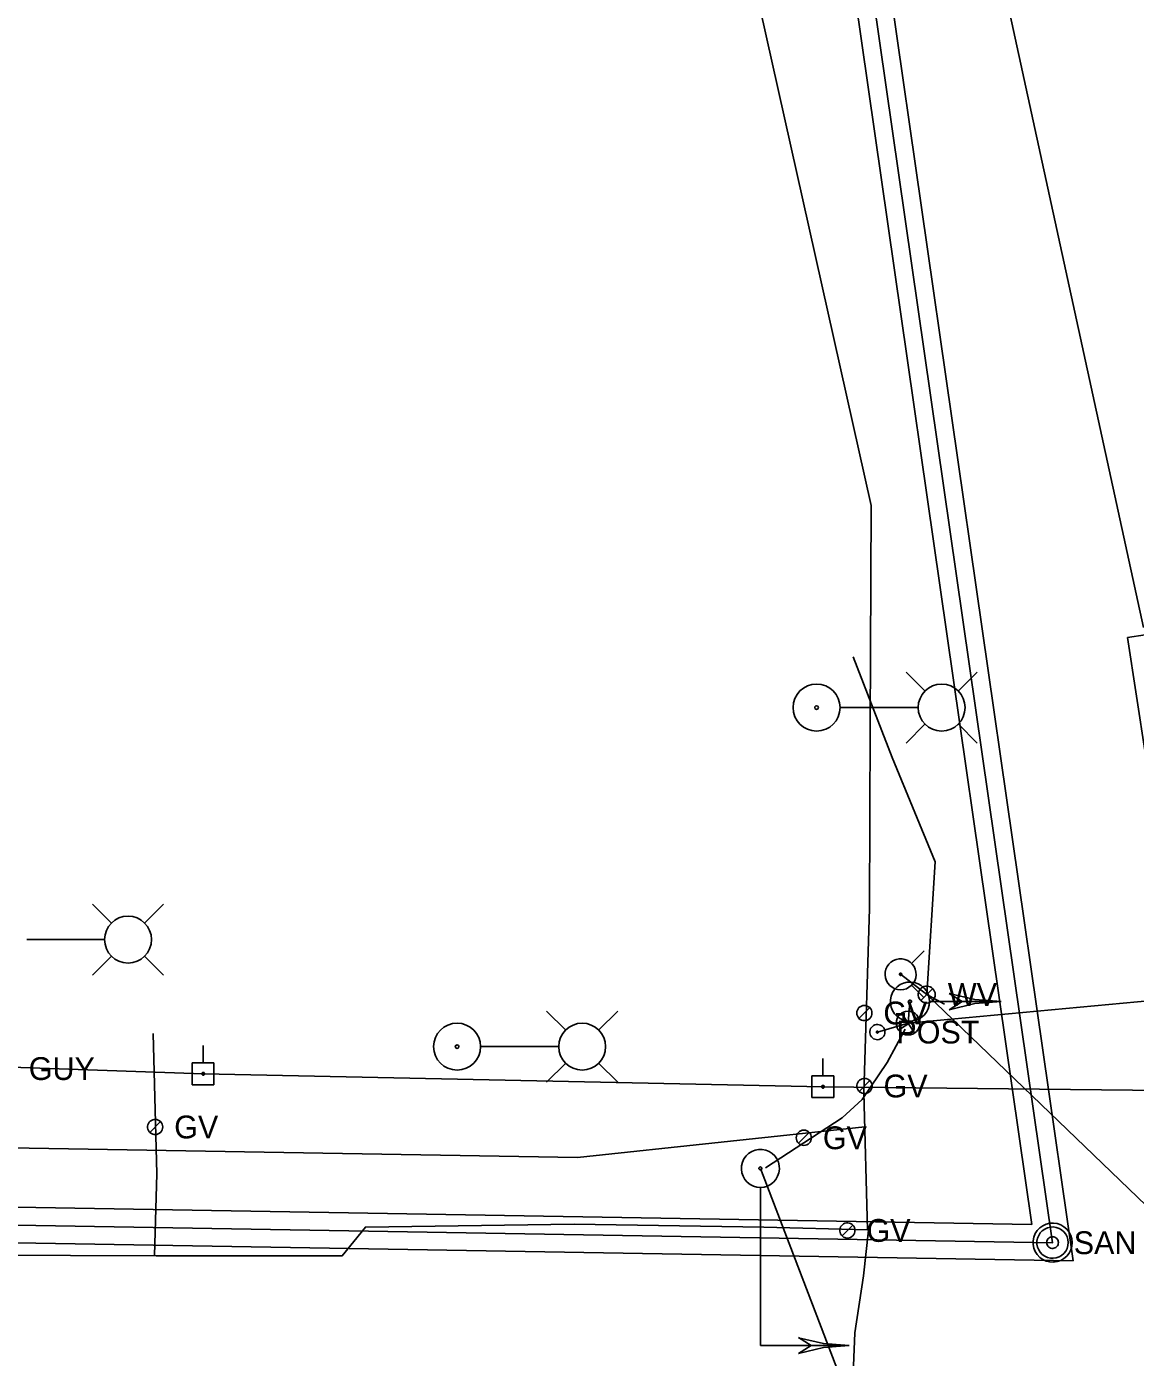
# Model space of a CAD drawing. Extents: x 600849 to 606371, y 330010 to 403088.
# Drawn here: x 604843.1 to 605030.2, y 338004.3 to 338228.9 of the extents above; entities that cross this region are included whole.
import ezdxf

# ---------------------------------------------------------------- set-up
doc = ezdxf.new("R2010")
doc.units = 0
for name, color, linetype in [('E_LTG', 7, 'Continuous'), ('E_MISCPROP', 7, 'Continuous'), ('E_SIG', 7, 'Continuous'), ('E_SIG_Conduit', 7, 'Continuous'), ('E_UTL_E_UG', 7, 'Continuous'), ('E_UTL_EGuyWire', 7, 'Continuous'), ('E_UTL_EPowerPole', 7, 'Continuous'), ('E_UTL_G', 7, 'Continuous'), ('E_UTL_G_UG', 7, 'Continuous'), ('E_UTL_Loop_UG', 7, 'Continuous'), ('E_UTL_Overhead', 7, 'Continuous'), ('E_UTL_SAN', 7, 'Continuous'), ('E_UTL_SAN_UG_MMSD', 7, 'Continuous'), ('E_UTL_SAN_UG_OUTER_LIMITS', 7, 'Continuous'), ('E_UTL_W', 7, 'Continuous'), ('E_UTL_W_UG', 7, 'Continuous'), ('E_UTL_WHydrant', 7, 'Continuous')]:
    doc.layers.add(name, color=color, linetype=linetype)

# ---------------------------------------------------------------- blocks, each defined once
blk = doc.blocks.new('_U323')
at = {"layer": 'E_SIG'}
for p, q in [((-6.09, 0.4), (6.1, 0.4)), ((0, 6.1), (0, -6.1))]:
    blk.add_line(p, q, dxfattribs=at)
blk.add_circle((0, 0.01), 6.1, dxfattribs=at)
blk = doc.blocks.new('GV')
at = {"layer": 'E_UTL_G'}
blk.add_line((-8.6, -8.6), (8.6, 8.6), dxfattribs=at)
blk.add_circle((0, 0), 12.2, dxfattribs=at)
blk.add_text('GV', height=36.58, dxfattribs=at).set_placement((30.5, -18.3))
blk = doc.blocks.new('_U265')
at = {"layer": 'E_UTL_G', "xscale": 0.32083333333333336, "yscale": 0.32083333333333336}
blk.add_blockref('GV', (0, 0), dxfattribs=at)

msp = doc.modelspace()

# ---------------------------------------------------------------- linework, layer by layer
at = {"layer": 'E_LTG'}
for points in [[(604994.72, 338116.75), (604991.49, 338119.98)], [(605000.27, 338116.75), (605003.49, 338119.98)], [(604993.47, 338113.98), (604980.42, 338113.98)], [(604994.72, 338111.21), (604991.49, 338107.98)], [(605000.27, 338111.21), (605003.49, 338107.98)], [(604857.46, 338077.6), (604854.23, 338080.83)], [(604863, 338077.6), (604866.23, 338080.83)], [(604856.21, 338074.83), (604843.16, 338074.83)], [(604857.46, 338072.06), (604854.23, 338068.83)], [(604863, 338072.06), (604866.23, 338068.83)], [(604934.07, 338059.54), (604930.84, 338062.77)], [(604939.61, 338059.54), (604942.84, 338062.77)], [(604932.81, 338056.77), (604919.76, 338056.77)], [(604934.07, 338054), (604930.84, 338050.77)], [(604939.61, 338054), (604942.84, 338050.77)]]:
    msp.add_lwpolyline(points, dxfattribs=at)
for centre, radius in [((604976.39, 338113.98), 3.96), ((604997.49, 338113.98), 3.96), ((604976.39, 338113.98), 0.303), ((604860.23, 338074.83), 3.96), ((604915.74, 338056.77), 3.96), ((604936.84, 338056.77), 3.96), ((604915.74, 338056.77), 0.303)]:
    msp.add_circle(centre, radius, dxfattribs=at)
at = {"layer": 'E_MISCPROP'}
for points in [[(604987.92, 338059.22), (604987.9, 338059.47), (604987.83, 338059.7), (604987.72, 338059.92), (604987.57, 338060.11), (604987.38, 338060.27), (604987.17, 338060.39), (604986.94, 338060.47), (604986.7, 338060.51), (604986.46, 338060.49), (604986.22, 338060.44), (604986, 338060.34), (604985.8, 338060.19), (604985.63, 338060.02), (604985.5, 338059.81), (604985.41, 338059.59), (604985.36, 338059.35), (604985.36, 338059.1), (604985.41, 338058.86), (604985.5, 338058.64), (604985.63, 338058.43), (604985.8, 338058.25), (604986, 338058.11), (604986.22, 338058.01), (604986.46, 338057.95), (604986.7, 338057.94), (604986.94, 338057.98), (604987.17, 338058.06), (604987.38, 338058.18), (604987.57, 338058.34), (604987.72, 338058.53), (604987.83, 338058.75), (604987.9, 338058.98), (604987.92, 338059.22)], [(604986.8, 338059.22), (604986.8, 338059.25), (604986.79, 338059.28), (604986.77, 338059.31), (604986.76, 338059.33), (604986.73, 338059.35), (604986.71, 338059.37), (604986.68, 338059.38), (604986.65, 338059.38), (604986.62, 338059.38), (604986.59, 338059.38), (604986.56, 338059.36), (604986.53, 338059.35), (604986.51, 338059.32), (604986.5, 338059.3), (604986.49, 338059.27), (604986.48, 338059.24), (604986.48, 338059.21), (604986.49, 338059.18), (604986.5, 338059.15), (604986.51, 338059.12), (604986.53, 338059.1), (604986.56, 338059.08), (604986.59, 338059.07), (604986.62, 338059.07), (604986.65, 338059.06), (604986.68, 338059.07), (604986.71, 338059.08), (604986.73, 338059.09), (604986.76, 338059.11), (604986.77, 338059.14), (604986.79, 338059.16), (604986.8, 338059.19), (604986.8, 338059.22)]]:
    msp.add_lwpolyline(points, dxfattribs=at)
at = {"layer": 'E_SIG'}
for points in [[(604995.44, 338064.37), (604995.38, 338065), (604995.2, 338065.6), (604994.92, 338066.16), (604994.53, 338066.65), (604994.06, 338067.06), (604993.51, 338067.38), (604992.92, 338067.58), (604992.3, 338067.67), (604991.67, 338067.64), (604991.06, 338067.49), (604990.49, 338067.23), (604989.98, 338066.87), (604989.55, 338066.41), (604989.21, 338065.89), (604988.97, 338065.3), (604988.86, 338064.69), (604988.86, 338064.06), (604988.97, 338063.44), (604989.21, 338062.86), (604989.55, 338062.33), (604989.98, 338061.88), (604990.49, 338061.52), (604991.06, 338061.25), (604991.67, 338061.11), (604992.3, 338061.08), (604992.92, 338061.17), (604993.51, 338061.37), (604994.06, 338061.69), (604994.53, 338062.1), (604994.92, 338062.59), (604995.2, 338063.15), (604995.38, 338063.75), (604995.44, 338064.37)], [(605007.54, 338064.37), (605003.09, 338064.72), (604998.74, 338065.75)], [(605000.94, 338064.37), (604998.74, 338065.75)], [(604992.39, 338064.37), (604992.39, 338064.42), (604992.38, 338064.47), (604992.35, 338064.51), (604992.32, 338064.55), (604992.29, 338064.58), (604992.25, 338064.6), (604992.2, 338064.62), (604992.15, 338064.63), (604992.1, 338064.62), (604992.06, 338064.61), (604992.01, 338064.59), (604991.98, 338064.56), (604991.94, 338064.53), (604991.92, 338064.49), (604991.9, 338064.44), (604991.89, 338064.4), (604991.89, 338064.35), (604991.9, 338064.3), (604991.92, 338064.26), (604991.94, 338064.22), (604991.98, 338064.18), (604992.01, 338064.15), (604992.06, 338064.13), (604992.1, 338064.12), (604992.15, 338064.12), (604992.2, 338064.13), (604992.25, 338064.14), (604992.29, 338064.17), (604992.32, 338064.2), (604992.35, 338064.24), (604992.38, 338064.28), (604992.39, 338064.33), (604992.39, 338064.37)], [(605007.54, 338064.37), (604995.5, 338064.37)], [(605007.54, 338064.37), (605003.09, 338064.03), (604998.74, 338063)], [(604998.74, 338063), (605000.94, 338064.37)], [(604966.91, 338033.02), (604967.52, 338033.08), (604968.1, 338033.25), (604968.64, 338033.53), (604969.12, 338033.91), (604969.52, 338034.37), (604969.82, 338034.89), (604970.02, 338035.47), (604970.11, 338036.07), (604970.08, 338036.68), (604969.94, 338037.27), (604969.68, 338037.82), (604969.33, 338038.32), (604968.89, 338038.74), (604968.38, 338039.07), (604967.81, 338039.3), (604967.21, 338039.41), (604966.61, 338039.41), (604966.01, 338039.3), (604965.44, 338039.07), (604964.93, 338038.74), (604964.49, 338038.32), (604964.14, 338037.82), (604963.88, 338037.27), (604963.74, 338036.68), (604963.71, 338036.07), (604963.8, 338035.47), (604964, 338034.89), (604964.3, 338034.37), (604964.7, 338033.91), (604965.18, 338033.53), (604965.72, 338033.25), (604966.3, 338033.08), (604966.91, 338033.02)], [(604966.91, 338035.98), (604966.96, 338035.98), (604967, 338036), (604967.04, 338036.02), (604967.08, 338036.05), (604967.11, 338036.08), (604967.13, 338036.12), (604967.15, 338036.17), (604967.16, 338036.21), (604967.15, 338036.26), (604967.14, 338036.3), (604967.12, 338036.35), (604967.1, 338036.38), (604967.06, 338036.42), (604967.02, 338036.44), (604966.98, 338036.46), (604966.93, 338036.47), (604966.89, 338036.47), (604966.84, 338036.46), (604966.8, 338036.44), (604966.76, 338036.42), (604966.73, 338036.38), (604966.7, 338036.35), (604966.68, 338036.3), (604966.67, 338036.26), (604966.67, 338036.21), (604966.67, 338036.17), (604966.69, 338036.12), (604966.71, 338036.08), (604966.74, 338036.05), (604966.78, 338036.02), (604966.82, 338036), (604966.86, 338035.98), (604966.91, 338035.98)], [(604966.91, 338006.33), (604966.91, 338032.97)], [(604966.91, 338013.8), (604966.91, 338013.8)], [(604975.45, 338006.33), (604973.32, 338007.67)], [(604981.86, 338006.33), (604977.54, 338006.66), (604973.32, 338007.66)], [(604966.91, 338006.33), (604981.86, 338006.33)], [(604981.86, 338006.33), (604977.54, 338005.99), (604973.32, 338004.99)], [(604973.32, 338004.99), (604975.45, 338006.33)]]:
    msp.add_lwpolyline(points, dxfattribs=at)
at = {"layer": 'E_SIG_Conduit'}
for points in [[(604986.64, 338059.22), (604991.82, 338060.74), (605049.87, 338066.12), (605105.21, 338040.56)], [(604991.82, 338060.74), (604992.14, 338064.37)], [(604967.76, 338036.33), (604980.73, 338044.73), (604984.07, 338047.87), (604988.3, 338054.12), (604991.31, 338059.74)], [(604988.3, 337980.29), (604966.91, 338036.22)]]:
    msp.add_lwpolyline(points, dxfattribs=at)
at = {"layer": 'E_UTL_E_UG'}
msp.add_line((605031.55, 338127.51), (604977.34, 338376.34), dxfattribs=at)
at = {"layer": 'E_UTL_EPowerPole'}
for points in [[(604872.89, 338054.03), (604872.89, 338056.94)], [(604874.73, 338054.03), (604871.04, 338054.03)], [(604871.04, 338054.03), (604871.04, 338050.34)], [(604874.73, 338050.34), (604874.73, 338054.03)], [(604977.43, 338051.85), (604977.43, 338054.76)], [(604873.16, 338052.19), (604873.15, 338052.24), (604873.14, 338052.28), (604873.12, 338052.32), (604873.09, 338052.36), (604873.06, 338052.39), (604873.02, 338052.41), (604872.97, 338052.42), (604872.93, 338052.43), (604872.88, 338052.43), (604872.84, 338052.42), (604872.8, 338052.4), (604872.76, 338052.37), (604872.73, 338052.34), (604872.71, 338052.3), (604872.69, 338052.26), (604872.68, 338052.21), (604872.68, 338052.17), (604872.69, 338052.12), (604872.71, 338052.08), (604872.73, 338052.04), (604872.76, 338052.01), (604872.8, 338051.99), (604872.84, 338051.97), (604872.88, 338051.96), (604872.93, 338051.95), (604872.97, 338051.96), (604873.02, 338051.97), (604873.06, 338052), (604873.09, 338052.03), (604873.12, 338052.06), (604873.14, 338052.1), (604873.15, 338052.15), (604873.16, 338052.19)], [(604979.28, 338051.85), (604975.59, 338051.85)], [(604975.59, 338051.85), (604975.59, 338048.16)], [(604979.28, 338048.16), (604979.28, 338051.85)], [(604871.04, 338050.34), (604874.73, 338050.34)], [(604977.7, 338050.01), (604977.7, 338050.05), (604977.69, 338050.1), (604977.67, 338050.14), (604977.64, 338050.17), (604977.6, 338050.2), (604977.56, 338050.22), (604977.52, 338050.24), (604977.48, 338050.24), (604977.43, 338050.24), (604977.39, 338050.23), (604977.35, 338050.21), (604977.31, 338050.19), (604977.28, 338050.15), (604977.25, 338050.12), (604977.24, 338050.07), (604977.23, 338050.03), (604977.23, 338049.98), (604977.24, 338049.94), (604977.25, 338049.9), (604977.28, 338049.86), (604977.31, 338049.83), (604977.35, 338049.8), (604977.39, 338049.78), (604977.43, 338049.77), (604977.48, 338049.77), (604977.52, 338049.78), (604977.56, 338049.79), (604977.6, 338049.81), (604977.64, 338049.84), (604977.67, 338049.88), (604977.69, 338049.92), (604977.7, 338049.96), (604977.7, 338050.01)], [(604975.59, 338048.16), (604979.28, 338048.16)]]:
    msp.add_lwpolyline(points, dxfattribs=at)
at = {"layer": 'E_UTL_G'}
for points in [[(604985.76, 338050.12), (604985.74, 338050.37), (604985.67, 338050.6), (604985.56, 338050.82), (604985.41, 338051.01), (604985.22, 338051.17), (604985.01, 338051.29), (604984.78, 338051.37), (604984.54, 338051.41), (604984.3, 338051.39), (604984.06, 338051.34), (604983.84, 338051.24), (604983.64, 338051.09), (604983.47, 338050.92), (604983.34, 338050.71), (604983.25, 338050.49), (604983.2, 338050.25), (604983.2, 338050), (604983.25, 338049.76), (604983.34, 338049.54), (604983.47, 338049.33), (604983.64, 338049.15), (604983.84, 338049.01), (604984.06, 338048.91), (604984.3, 338048.85), (604984.54, 338048.84), (604984.78, 338048.88), (604985.01, 338048.96), (604985.22, 338049.08), (604985.41, 338049.24), (604985.56, 338049.43), (604985.67, 338049.65), (604985.74, 338049.88), (604985.76, 338050.12)], [(604983.57, 338049.22), (604985.39, 338051.03)], [(604866.09, 338043.21), (604866.07, 338043.46), (604866, 338043.69), (604865.89, 338043.91), (604865.74, 338044.1), (604865.55, 338044.26), (604865.34, 338044.38), (604865.11, 338044.46), (604864.87, 338044.5), (604864.63, 338044.48), (604864.39, 338044.43), (604864.17, 338044.33), (604863.97, 338044.18), (604863.8, 338044.01), (604863.67, 338043.8), (604863.58, 338043.58), (604863.53, 338043.34), (604863.53, 338043.09), (604863.58, 338042.85), (604863.67, 338042.63), (604863.8, 338042.42), (604863.97, 338042.24), (604864.17, 338042.1), (604864.39, 338042), (604864.63, 338041.94), (604864.87, 338041.93), (604865.11, 338041.97), (604865.34, 338042.05), (604865.55, 338042.17), (604865.74, 338042.33), (604865.89, 338042.52), (604866, 338042.74), (604866.07, 338042.97), (604866.09, 338043.21)], [(604863.9, 338042.31), (604865.72, 338044.12)], [(604982.87, 338025.75), (604982.85, 338026), (604982.78, 338026.23), (604982.67, 338026.45), (604982.52, 338026.64), (604982.33, 338026.8), (604982.12, 338026.92), (604981.89, 338027), (604981.65, 338027.04), (604981.41, 338027.02), (604981.17, 338026.97), (604980.95, 338026.87), (604980.75, 338026.72), (604980.58, 338026.55), (604980.45, 338026.34), (604980.36, 338026.12), (604980.31, 338025.88), (604980.31, 338025.63), (604980.36, 338025.39), (604980.45, 338025.17), (604980.58, 338024.96), (604980.75, 338024.78), (604980.95, 338024.64), (604981.17, 338024.54), (604981.41, 338024.48), (604981.65, 338024.47), (604981.89, 338024.51), (604982.12, 338024.59), (604982.33, 338024.71), (604982.52, 338024.87), (604982.67, 338025.06), (604982.78, 338025.28), (604982.85, 338025.51), (604982.87, 338025.75)], [(604980.68, 338024.85), (604982.5, 338026.66)]]:
    msp.add_lwpolyline(points, dxfattribs=at)
at = {"layer": 'E_UTL_G_UG'}
for points in [[(604985.44, 338110.91), (604985.58, 338148.1), (604843.56, 338783.61)], [(604836.01, 338021.58), (604864.95, 338021.48), (604896.37, 338021.5), (604900.27, 338026.31), (604935.52, 338026.84), (604967.49, 338026.3), (604985, 338025.85), (604984.37, 338049.04), (604985.32, 338080.05), (604985.44, 338110.91)], [(604864.69, 338021.55), (604865.07, 338035.29), (604864.47, 338058.99)], [(604632.12, 338043.25), (604936.03, 338038.05), (604984.53, 338043.23)], [(604660.29, 338024.5), (604661.98, 338024.48), (604678.08, 338023.1), (604703.11, 338023.01), (604728.65, 338022.61), (604754.62, 338022.17), (604788.4, 338021.61), (604836.01, 338021.58), (604864.95, 338021.48), (604896.37, 338021.5), (604900.27, 338026.31), (604935.52, 338026.84), (604967.49, 338026.3), (604985, 338025.85)], [(604985.13, 338025.8), (604984.31, 338018.12), (604982.82, 338008.48), (604982.14, 337990.42), (604982.27, 337979.47), (604987, 337975.81), (604995.42, 337975.54), (605011.51, 337976.25), (605020.99, 337971.8), (605053.36, 337969.44), (605062.73, 337971.35), (605086.18, 337973.75), (605099.06, 337974.9), (605119.67, 337972.71), (605158.32, 337969.58), (605188.11, 337968.3), (605207.41, 337968.58), (605224.32, 337967.71), (605236.94, 337968.08), (605244.48, 337969.02), (605249.45, 337969.46), (605249.24, 337972.16), (605249.24, 337972.53)]]:
    msp.add_lwpolyline(points, dxfattribs=at)
at = {"layer": 'E_UTL_Loop_UG'}
msp.add_lwpolyline([(605037.66, 338106.91), (605031.87, 338106.01), (605028.85, 338125.8), (605034.83, 338126.69), (605036.42, 338114.83), (605037.66, 338106.91)], dxfattribs=at)
at = {"layer": 'E_UTL_Overhead'}
msp.add_lwpolyline([(604103.07, 338065.18), (604129.71, 338064.26), (604267.8, 338061.89), (604345.51, 338120), (604559.22, 338082.12), (604693.82, 338059.02), (604714.84, 338054.01), (604784.9, 338053.56), (604829.08, 338053.72), (604872.92, 338052.19), (604977.47, 338050.01), (605123.72, 338048.42), (605215.39, 338038.9)], dxfattribs=at)
at = {"layer": 'E_UTL_SAN'}
for points in [[(605019.5, 338023.71), (605019.44, 338024.33), (605019.27, 338024.93), (605018.98, 338025.49), (605018.59, 338025.98), (605018.12, 338026.39), (605017.57, 338026.71), (605016.98, 338026.91), (605016.36, 338027), (605015.73, 338026.97), (605015.12, 338026.82), (605014.55, 338026.56), (605014.04, 338026.2), (605013.61, 338025.75), (605013.27, 338025.22), (605013.04, 338024.63), (605012.92, 338024.02), (605012.92, 338023.39), (605013.04, 338022.78), (605013.27, 338022.19), (605013.61, 338021.67), (605014.04, 338021.21), (605014.55, 338020.85), (605015.12, 338020.59), (605015.73, 338020.44), (605016.36, 338020.41), (605016.98, 338020.5), (605017.57, 338020.7), (605018.12, 338021.02), (605018.59, 338021.43), (605018.98, 338021.92), (605019.27, 338022.48), (605019.44, 338023.08), (605019.5, 338023.71)], [(605018.84, 338023.71), (605018.79, 338024.2), (605018.65, 338024.69), (605018.42, 338025.13), (605018.11, 338025.53), (605017.73, 338025.86), (605017.3, 338026.11), (605016.82, 338026.27), (605016.33, 338026.34), (605015.83, 338026.32), (605015.34, 338026.2), (605014.88, 338025.99), (605014.47, 338025.7), (605014.13, 338025.34), (605013.86, 338024.91), (605013.67, 338024.45), (605013.57, 338023.96), (605013.57, 338023.45), (605013.67, 338022.96), (605013.86, 338022.5), (605014.13, 338022.07), (605014.47, 338021.71), (605014.88, 338021.42), (605015.34, 338021.21), (605015.83, 338021.09), (605016.33, 338021.07), (605016.82, 338021.14), (605017.3, 338021.3), (605017.73, 338021.55), (605018.11, 338021.88), (605018.42, 338022.28), (605018.65, 338022.72), (605018.79, 338023.21), (605018.84, 338023.71)], [(605017.19, 338023.71), (605017.17, 338023.89), (605017.12, 338024.07), (605017.03, 338024.24), (605016.92, 338024.39), (605016.78, 338024.51), (605016.61, 338024.61), (605016.44, 338024.67), (605016.25, 338024.69), (605016.06, 338024.69), (605015.88, 338024.64), (605015.71, 338024.56), (605015.55, 338024.45), (605015.42, 338024.32), (605015.32, 338024.16), (605015.25, 338023.98), (605015.22, 338023.8), (605015.22, 338023.61), (605015.25, 338023.43), (605015.32, 338023.25), (605015.42, 338023.09), (605015.55, 338022.96), (605015.71, 338022.85), (605015.88, 338022.77), (605016.06, 338022.73), (605016.25, 338022.72), (605016.44, 338022.74), (605016.61, 338022.8), (605016.78, 338022.9), (605016.92, 338023.02), (605017.03, 338023.17), (605017.12, 338023.34), (605017.17, 338023.52), (605017.19, 338023.71)]]:
    msp.add_lwpolyline(points, dxfattribs=at)
at = {"layer": 'E_UTL_SAN_UG_MMSD'}
for p, q in [((605016.2, 338023.67), (604854.51, 339147.21)), ((604654.54, 338029.86), (605016.26, 338023.68))]:
    msp.add_line(p, q, dxfattribs=at)
at = {"layer": 'E_UTL_SAN_UG_OUTER_LIMITS'}
for p, q in [((605019.67, 338020.62), (604857.47, 339147.72)), ((605012.73, 338026.74), (604851.55, 339146.7)), ((604654.7, 338032.86), (605012.73, 338026.74)), ((604652.91, 338026.89), (605019.67, 338020.62))]:
    msp.add_line(p, q, dxfattribs=at)
at = {"layer": 'E_UTL_W'}
for points in [[(604996.4, 338065.55), (604996.37, 338065.82), (604996.29, 338066.08), (604996.17, 338066.32), (604996, 338066.54), (604995.8, 338066.72), (604995.56, 338066.85), (604995.31, 338066.94), (604995.04, 338066.98), (604994.77, 338066.97), (604994.5, 338066.9), (604994.26, 338066.79), (604994.04, 338066.63), (604993.85, 338066.44), (604993.7, 338066.21), (604993.6, 338065.96), (604993.55, 338065.69), (604993.55, 338065.42), (604993.6, 338065.15), (604993.7, 338064.9), (604993.85, 338064.67), (604994.04, 338064.48), (604994.26, 338064.32), (604994.5, 338064.21), (604994.77, 338064.14), (604995.04, 338064.13), (604995.31, 338064.17), (604995.56, 338064.26), (604995.8, 338064.39), (604996, 338064.57), (604996.17, 338064.78), (604996.29, 338065.02), (604996.37, 338065.28), (604996.4, 338065.55)], [(604993.96, 338064.55), (604995.98, 338066.56)]]:
    msp.add_lwpolyline(points, dxfattribs=at)
at = {"layer": 'E_UTL_W_UG'}
for points in [[(604982.54, 338122.53), (604989.16, 338105.56), (604996.4, 338087.96), (604994.97, 338065.55)], [(604994.97, 338065.55), (604990.56, 338068.98)], [(604994.97, 338065.55), (605042.42, 338019.97)], [(604995.36, 338065.34), (604997.97, 338063.91)]]:
    msp.add_lwpolyline(points, dxfattribs=at)
at = {"layer": 'E_UTL_WHydrant'}
for points in [[(604992.4, 338070.82), (604994.54, 338072.96)], [(604990.56, 338066.36), (604991.06, 338066.41), (604991.54, 338066.55), (604991.98, 338066.78), (604992.37, 338067.09), (604992.7, 338067.46), (604992.95, 338067.89), (604993.11, 338068.37), (604993.18, 338068.86), (604993.16, 338069.36), (604993.04, 338069.84), (604992.83, 338070.3), (604992.54, 338070.7), (604992.18, 338071.05), (604991.76, 338071.32), (604991.3, 338071.5), (604990.81, 338071.59), (604990.31, 338071.59), (604989.82, 338071.5), (604989.36, 338071.32), (604988.94, 338071.05), (604988.58, 338070.7), (604988.29, 338070.3), (604988.08, 338069.84), (604987.96, 338069.36), (604987.94, 338068.86), (604988.01, 338068.37), (604988.17, 338067.89), (604988.42, 338067.46), (604988.75, 338067.09), (604989.14, 338066.78), (604989.59, 338066.55), (604990.06, 338066.41), (604990.56, 338066.36)], [(604990.56, 338068.78), (604990.6, 338068.79), (604990.63, 338068.8), (604990.67, 338068.82), (604990.7, 338068.84), (604990.72, 338068.87), (604990.74, 338068.9), (604990.76, 338068.94), (604990.76, 338068.97), (604990.76, 338069.01), (604990.75, 338069.05), (604990.73, 338069.08), (604990.71, 338069.12), (604990.68, 338069.14), (604990.65, 338069.16), (604990.62, 338069.18), (604990.58, 338069.18), (604990.54, 338069.18), (604990.5, 338069.18), (604990.47, 338069.16), (604990.44, 338069.14), (604990.41, 338069.12), (604990.39, 338069.08), (604990.37, 338069.05), (604990.36, 338069.01), (604990.36, 338068.97), (604990.37, 338068.94), (604990.38, 338068.9), (604990.4, 338068.87), (604990.42, 338068.84), (604990.45, 338068.82), (604990.49, 338068.8), (604990.52, 338068.79), (604990.56, 338068.78)], [(604992.4, 338067.15), (604994.54, 338065.01)]]:
    msp.add_lwpolyline(points, dxfattribs=at)

# ---------------------------------------------------------------- block references
at = {"layer": 'E_SIG_Conduit', "xscale": 0.3280833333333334, "yscale": 0.32808333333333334, "rotation": -146.50594319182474}
msp.add_blockref('_U323', (604991.82, 338060.74), dxfattribs=at)
at = {"layer": 'E_UTL_G', "xscale": 0.32808333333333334, "yscale": 0.32808333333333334}
for p in [(604984.45, 338062.44), (604974.24, 338041.39)]:
    msp.add_blockref('_U265', p, dxfattribs=at)

# ---------------------------------------------------------------- texts
at = {"layer": 'E_MISCPROP'}
msp.add_text('POST', height=3.85, dxfattribs=at).set_placement((604989.85, 338057.3))
at = {"layer": 'E_UTL_EGuyWire'}
msp.add_text('GUY', height=3.85, dxfattribs=at).set_placement((604843.48, 338051.14))
at = {"layer": 'E_UTL_G'}
for p in [(604987.69, 338048.2), (604868.02, 338041.29), (604984.8, 338023.83)]:
    msp.add_text('GV', height=3.85, dxfattribs=at).set_placement(p)
at = {"layer": 'E_UTL_SAN'}
msp.add_text('SAN', height=3.849, dxfattribs=at).set_placement((605019.77, 338021.76))
at = {"layer": 'E_UTL_W'}
msp.add_text('WV', height=3.85, dxfattribs=at).set_placement((604998.53, 338063.63))

doc.saveas('drawing.dxf')
